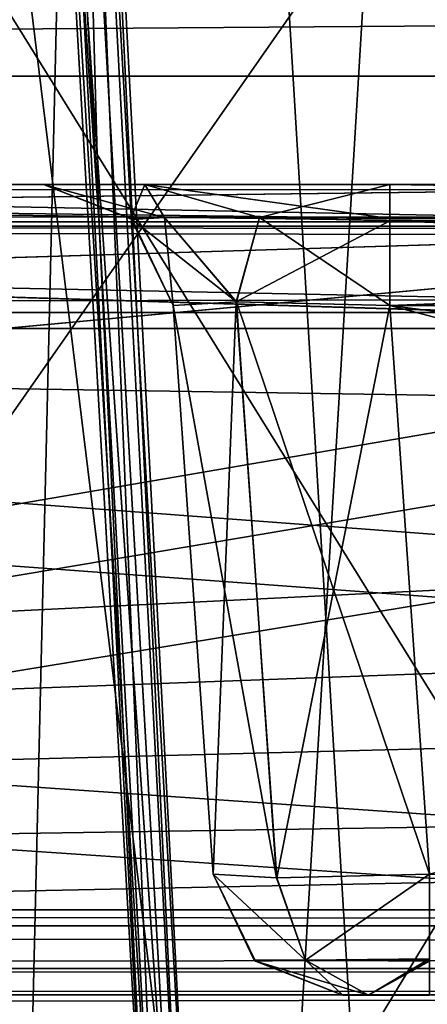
# Model space of a CAD drawing. Header units: inches. Extents: x -10 to 10, y -2.3 to 4.3.
# Tile 439 of 656: x -3.3585 to -3.2645, y -0.7941 to -0.5669. Entities that reach past the tile are written whole.
import ezdxf

# ---------------------------------------------------------------- set-up
doc = ezdxf.new("R2010")
doc.units = ezdxf.units.IN
doc.header["$LTSCALE"] = 65.185185
doc.header["$MEASUREMENT"] = 0
for name, color, linetype in [('10955', 7, 'CONTINUOUS'), ('10964', 7, 'CONTINUOUS'), ('1151', 7, 'CONTINUOUS'), ('1153', 7, 'CONTINUOUS'), ('1154', 7, 'CONTINUOUS'), ('1242', 7, 'CONTINUOUS'), ('13054', 7, 'CONTINUOUS'), ('13057', 7, 'CONTINUOUS'), ('13061', 7, 'CONTINUOUS'), ('13066', 7, 'CONTINUOUS'), ('13070', 7, 'CONTINUOUS'), ('13071', 7, 'CONTINUOUS'), ('13072', 7, 'CONTINUOUS'), ('13079', 7, 'CONTINUOUS'), ('13080', 7, 'CONTINUOUS'), ('13244', 7, 'CONTINUOUS'), ('13245', 7, 'CONTINUOUS'), ('13246', 7, 'CONTINUOUS'), ('13247', 7, 'CONTINUOUS'), ('13248', 7, 'CONTINUOUS'), ('13253', 7, 'CONTINUOUS'), ('13254', 7, 'CONTINUOUS'), ('13255', 7, 'CONTINUOUS'), ('13256', 7, 'CONTINUOUS'), ('13259', 7, 'CONTINUOUS'), ('13260', 7, 'CONTINUOUS'), ('13261', 7, 'CONTINUOUS'), ('13262', 7, 'CONTINUOUS'), ('13263', 7, 'CONTINUOUS'), ('13264', 7, 'CONTINUOUS'), ('13270', 7, 'CONTINUOUS'), ('13271', 7, 'CONTINUOUS'), ('13272', 7, 'CONTINUOUS'), ('13273', 7, 'CONTINUOUS'), ('13274', 7, 'CONTINUOUS'), ('13275', 7, 'CONTINUOUS'), ('13277', 7, 'CONTINUOUS'), ('13278', 7, 'CONTINUOUS'), ('13279', 7, 'CONTINUOUS'), ('13280', 7, 'CONTINUOUS'), ('13285', 7, 'CONTINUOUS'), ('13286', 7, 'CONTINUOUS'), ('13287', 7, 'CONTINUOUS'), ('13288', 7, 'CONTINUOUS'), ('13289', 7, 'CONTINUOUS'), ('1978', 7, 'CONTINUOUS'), ('1983', 7, 'CONTINUOUS'), ('2346', 7, 'CONTINUOUS'), ('2347', 7, 'CONTINUOUS'), ('4394', 7, 'CONTINUOUS'), ('6214', 7, 'CONTINUOUS'), ('6220', 7, 'CONTINUOUS'), ('6264', 7, 'CONTINUOUS'), ('6349', 7, 'CONTINUOUS'), ('6537', 7, 'CONTINUOUS'), ('6886', 7, 'CONTINUOUS'), ('6887', 7, 'CONTINUOUS'), ('6888', 7, 'CONTINUOUS'), ('8702', 7, 'CONTINUOUS'), ('8767', 7, 'CONTINUOUS'), ('8769', 7, 'CONTINUOUS'), ('8960', 7, 'CONTINUOUS'), ('9004', 7, 'CONTINUOUS'), ('9011', 7, 'CONTINUOUS'), ('9012', 7, 'CONTINUOUS')]:
    doc.layers.add(name, color=color, linetype=linetype)

msp = doc.modelspace()

# ---------------------------------------------------------------- linework, layer by layer
at = {"layer": '10955', "linetype": 'CONTINUOUS'}
for points in [[(-3.36579, 0.58311, 13.9861), (-3.20355, 0.69145, 13.9861), (-3.36579, -1.99311, 13.9861), (-3.36579, 0.58311, 13.9861)], [(-3.36579, -1.99311, 13.9861), (-3.20355, 0.69145, 13.9861), (-3.20355, -2.10145, 13.9861), (-3.36579, -1.99311, 13.9861)]]:
    msp.add_3dface(points, dxfattribs=at)
at = {"layer": '10964', "linetype": 'CONTINUOUS'}
for points in [[(-3.36579, 0.58311, 14.1431), (-3.20355, -2.10145, 14.1431), (-3.20355, 0.69145, 14.1431), (-3.36579, 0.58311, 14.1431)], [(-3.36579, -1.99311, 14.1431), (-3.20355, -2.10145, 14.1431), (-3.36579, 0.58311, 14.1431), (-3.36579, -1.99311, 14.1431)]]:
    msp.add_3dface(points, dxfattribs=at)
at = {"layer": '1151', "linetype": 'CONTINUOUS'}
for points in [[(-8.57837, -1.57343, 4.62775), (8.57837, -1.57343, 4.62775), (-8.52935, -0.63817, 4.57874), (-8.57837, -1.57343, 4.62775)], [(-8.52935, -0.63817, 4.57874), (8.57837, -1.57343, 4.62775), (-7.12257, -0.63817, 4.57874), (-8.52935, -0.63817, 4.57874)], [(-7.12257, -0.63817, 4.57874), (8.57837, -1.57343, 4.62775), (-6.87743, -0.63817, 4.57874), (-7.12257, -0.63817, 4.57874)], [(-6.87743, -0.63817, 4.57874), (8.57837, -1.57343, 4.62775), (-6.10307, -0.63817, 4.57874), (-6.87743, -0.63817, 4.57874)], [(-6.10307, -0.63817, 4.57874), (8.57837, -1.57343, 4.62775), (-5.89693, -0.63817, 4.57874), (-6.10307, -0.63817, 4.57874)], [(-5.89693, -0.63817, 4.57874), (8.57837, -1.57343, 4.62775), (-5.12257, -0.63817, 4.57874), (-5.89693, -0.63817, 4.57874)], [(-5.12257, -0.63817, 4.57874), (8.57837, -1.57343, 4.62775), (-4.87743, -0.63817, 4.57874), (-5.12257, -0.63817, 4.57874)], [(-4.87743, -0.63817, 4.57874), (8.57837, -1.57343, 4.62775), (-4.10307, -0.63817, 4.57874), (-4.87743, -0.63817, 4.57874)], [(8.57837, -1.57343, 4.62775), (-3.89693, -0.63817, 4.57874), (-4.10307, -0.63817, 4.57874), (8.57837, -1.57343, 4.62775)], [(-3.89693, -0.63817, 4.57874), (8.57837, -1.57343, 4.62775), (-3.12257, -0.63817, 4.57874), (-3.89693, -0.63817, 4.57874)]]:
    msp.add_3dface(points, dxfattribs=at)
at = {"layer": '1153', "linetype": 'CONTINUOUS'}
for points in [[(-3.89693, -0.605, 4.54379), (-3.89694, -0.61461, 4.56788), (-3.12257, -0.605, 4.54379), (-3.89693, -0.605, 4.54379)], [(-3.12257, -0.605, 4.54379), (-3.89694, -0.61461, 4.56788), (-3.12256, -0.61461, 4.56788), (-3.12257, -0.605, 4.54379)], [(-3.89694, -0.61461, 4.56788), (-3.89693, -0.63817, 4.57874), (-3.12256, -0.61461, 4.56788), (-3.89694, -0.61461, 4.56788)], [(-3.89693, -0.63817, 4.57874), (-3.12257, -0.63817, 4.57874), (-3.12256, -0.61461, 4.56788), (-3.89693, -0.63817, 4.57874)]]:
    msp.add_3dface(points, dxfattribs=at)
at = {"layer": '1154', "linetype": 'CONTINUOUS'}
for points in [[(-3.89693, -0.605, 4.54379), (-3.12257, -0.605, 4.54379), (-3.89693, -0.605, 4.51021), (-3.89693, -0.605, 4.54379)], [(-3.89693, -0.605, 4.51021), (-3.12257, -0.605, 4.54379), (-3.12257, -0.605, 4.51021), (-3.89693, -0.605, 4.51021)]]:
    msp.add_3dface(points, dxfattribs=at)
at = {"layer": '1242', "linetype": 'CONTINUOUS'}
for points in [[(-1.89693, -0.63817, -4.57874), (-8.57837, -1.57343, -4.62775), (-1.93761, -0.62096, -4.57784), (-1.89693, -0.63817, -4.57874)], [(-1.93761, -0.62096, -4.57784), (-8.57837, -1.57343, -4.62775), (-2.10307, -0.63817, -4.57874), (-1.93761, -0.62096, -4.57784)], [(-2.87743, -0.63817, -4.57874), (-8.57837, -1.57343, -4.62775), (-2.91811, -0.62096, -4.57784), (-2.87743, -0.63817, -4.57874)], [(-2.91811, -0.62096, -4.57784), (-8.57837, -1.57343, -4.62775), (-3.12257, -0.63817, -4.57874), (-2.91811, -0.62096, -4.57784)], [(8.57837, -1.57343, -4.62775), (-8.57837, -1.57343, -4.62775), (8.52935, -0.63817, -4.57874), (8.57837, -1.57343, -4.62775)], [(5.89693, -0.63817, -4.57874), (-8.57837, -1.57343, -4.62775), (5.12257, -0.63817, -4.57874), (5.89693, -0.63817, -4.57874)], [(-8.57837, -1.57343, -4.62775), (5.89693, -0.63817, -4.57874), (6.10307, -0.63817, -4.57874), (-8.57837, -1.57343, -4.62775)], [(5.12257, -0.63817, -4.57874), (-8.57837, -1.57343, -4.62775), (4.87743, -0.63817, -4.57874), (5.12257, -0.63817, -4.57874)], [(4.87743, -0.63817, -4.57874), (-8.57837, -1.57343, -4.62775), (4.10307, -0.63817, -4.57874), (4.87743, -0.63817, -4.57874)], [(4.10307, -0.63817, -4.57874), (-8.57837, -1.57343, -4.62775), (3.89693, -0.63817, -4.57874), (4.10307, -0.63817, -4.57874)], [(3.89693, -0.63817, -4.57874), (-8.57837, -1.57343, -4.62775), (3.12257, -0.63817, -4.57874), (3.89693, -0.63817, -4.57874)], [(3.12257, -0.63817, -4.57874), (-8.57837, -1.57343, -4.62775), (2.87743, -0.63817, -4.57874), (3.12257, -0.63817, -4.57874)], [(2.87743, -0.63817, -4.57874), (-8.57837, -1.57343, -4.62775), (2.10307, -0.63817, -4.57874), (2.87743, -0.63817, -4.57874)], [(2.10307, -0.63817, -4.57874), (-8.57837, -1.57343, -4.62775), (1.89693, -0.63817, -4.57874), (2.10307, -0.63817, -4.57874)], [(1.89693, -0.63817, -4.57874), (-8.57837, -1.57343, -4.62775), (-1.89693, -0.63817, -4.57874), (1.89693, -0.63817, -4.57874)], [(-2.10307, -0.63817, -4.57874), (-8.57837, -1.57343, -4.62775), (-2.87743, -0.63817, -4.57874), (-2.10307, -0.63817, -4.57874)], [(-3.12257, -0.63817, -4.57874), (-8.57837, -1.57343, -4.62775), (-3.89693, -0.63817, -4.57874), (-3.12257, -0.63817, -4.57874)], [(8.52935, -0.63817, -4.57874), (-8.57837, -1.57343, -4.62775), (7.12257, -0.63817, -4.57874), (8.52935, -0.63817, -4.57874)], [(7.12257, -0.63817, -4.57874), (-8.57837, -1.57343, -4.62775), (6.87743, -0.63817, -4.57874), (7.12257, -0.63817, -4.57874)], [(6.87743, -0.63817, -4.57874), (-8.57837, -1.57343, -4.62775), (6.10307, -0.63817, -4.57874), (6.87743, -0.63817, -4.57874)]]:
    msp.add_3dface(points, dxfattribs=at)
at = {"layer": '13054', "linetype": 'CONTINUOUS'}
for points in [[(-4.515, -0.605, 5.19865), (4.515, -0.605, 5.25), (4.515, -0.605, 5.19865), (-4.515, -0.605, 5.19865)], [(4.515, -0.605, 5.25), (-4.515, -0.605, 5.19865), (-4.515, -0.605, 5.25), (4.515, -0.605, 5.25)], [(-4.515, -0.605, 9.85135), (4.515, -0.605, 9.85135), (-4.515, -0.605, 9.8), (-4.515, -0.605, 9.85135)], [(-4.515, -0.605, 9.8), (4.515, -0.605, 9.85135), (4.515, -0.605, 9.8), (-4.515, -0.605, 9.8)]]:
    msp.add_3dface(points, dxfattribs=at)
at = {"layer": '13057', "linetype": 'CONTINUOUS'}
for points in [[(4.515, -0.605, 9.85135), (-4.515, -0.605, 9.85135), (-4.515, -0.6136, 9.83032), (4.515, -0.605, 9.85135)], [(4.515, -0.605, 9.85135), (-4.515, -0.6136, 9.83032), (4.515, -0.6136, 9.83032), (4.515, -0.605, 9.85135)], [(-4.515, -0.6136, 9.83032), (-4.515, -0.63448, 9.82135), (4.515, -0.6136, 9.83032), (-4.515, -0.6136, 9.83032)], [(4.515, -0.6136, 9.83032), (-4.515, -0.63448, 9.82135), (4.515, -0.63448, 9.82135), (4.515, -0.6136, 9.83032)]]:
    msp.add_3dface(points, dxfattribs=at)
at = {"layer": '13061', "linetype": 'CONTINUOUS'}
for points in [[(-4.515, -0.605, 5.19865), (4.515, -0.605, 5.19865), (4.515, -0.6136, 5.21968), (-4.515, -0.605, 5.19865)], [(-4.515, -0.605, 5.19865), (4.515, -0.6136, 5.21968), (-4.515, -0.6136, 5.21968), (-4.515, -0.605, 5.19865)], [(4.515, -0.6136, 5.21968), (4.515, -0.63448, 5.22865), (-4.515, -0.6136, 5.21968), (4.515, -0.6136, 5.21968)], [(-4.515, -0.6136, 5.21968), (4.515, -0.63448, 5.22865), (-4.515, -0.63448, 5.22865), (-4.515, -0.6136, 5.21968)]]:
    msp.add_3dface(points, dxfattribs=at)
at = {"layer": '13066', "linetype": 'CONTINUOUS'}
for points in [[(4.515, -0.63448, 9.82135), (-4.515, -0.63448, 9.82135), (4.515, -0.77235, 9.81895), (4.515, -0.63448, 9.82135)], [(-4.515, -0.63448, 9.82135), (-4.515, -0.77235, 9.81895), (4.515, -0.77235, 9.81895), (-4.515, -0.63448, 9.82135)]]:
    msp.add_3dface(points, dxfattribs=at)
at = {"layer": '13070', "linetype": 'CONTINUOUS'}
for points in [[(-4.515, -0.63448, 5.22865), (4.515, -0.63448, 5.22865), (-4.515, -0.77235, 5.23105), (-4.515, -0.63448, 5.22865)], [(-4.515, -0.77235, 5.23105), (4.515, -0.63448, 5.22865), (4.515, -0.77235, 5.23105), (-4.515, -0.77235, 5.23105)]]:
    msp.add_3dface(points, dxfattribs=at)
at = {"layer": '13071', "linetype": 'CONTINUOUS'}
for points in [[(-4.515, -0.77235, 5.23105), (4.515, -0.77235, 5.23105), (4.515, -0.78589, 5.23666), (-4.515, -0.77235, 5.23105)], [(-4.515, -0.77235, 5.23105), (4.515, -0.78589, 5.23666), (-4.515, -0.78589, 5.23666), (-4.515, -0.77235, 5.23105)], [(4.515, -0.79197, 5.25), (-4.515, -0.79197, 5.25), (-4.515, -0.78589, 5.23666), (4.515, -0.79197, 5.25)], [(4.515, -0.78589, 5.23666), (4.515, -0.79197, 5.25), (-4.515, -0.78589, 5.23666), (4.515, -0.78589, 5.23666)]]:
    msp.add_3dface(points, dxfattribs=at)
at = {"layer": '13072', "linetype": 'CONTINUOUS'}
for points in [[(4.515, -0.79197, 5.25), (4.515, -0.605, 5.25), (-4.515, -0.605, 5.25), (4.515, -0.79197, 5.25)], [(4.515, -0.79197, 5.25), (-4.515, -0.605, 5.25), (-4.515, -0.79197, 5.25), (4.515, -0.79197, 5.25)]]:
    msp.add_3dface(points, dxfattribs=at)
at = {"layer": '13079', "linetype": 'CONTINUOUS'}
for points in [[(4.515, -0.77235, 9.81895), (-4.515, -0.77235, 9.81895), (-4.515, -0.78589, 9.81334), (4.515, -0.77235, 9.81895)], [(4.515, -0.77235, 9.81895), (-4.515, -0.78589, 9.81334), (4.515, -0.78589, 9.81334), (4.515, -0.77235, 9.81895)], [(-4.515, -0.78589, 9.81334), (-4.515, -0.79197, 9.8), (4.515, -0.78589, 9.81334), (-4.515, -0.78589, 9.81334)], [(-4.515, -0.79197, 9.8), (4.515, -0.79197, 9.8), (4.515, -0.78589, 9.81334), (-4.515, -0.79197, 9.8)]]:
    msp.add_3dface(points, dxfattribs=at)
at = {"layer": '13080', "linetype": 'CONTINUOUS'}
for points in [[(-4.515, -0.605, 9.8), (4.515, -0.605, 9.8), (-4.515, -0.79197, 9.8), (-4.515, -0.605, 9.8)], [(-4.515, -0.79197, 9.8), (4.515, -0.605, 9.8), (4.515, -0.79197, 9.8), (-4.515, -0.79197, 9.8)]]:
    msp.add_3dface(points, dxfattribs=at)
at = {"layer": '13244', "linetype": 'CONTINUOUS'}
for points in [[(-3.35298, -0.605, 5.09814), (-3.32964, -0.605, 5.15461), (-3.35298, -0.605, 4.96687), (-3.35298, -0.605, 5.09814)], [(-3.35298, -0.605, 4.96687), (-3.32964, -0.605, 5.15461), (-3.3296, -0.605, 4.91036), (-3.35298, -0.605, 4.96687)], [(-3.32964, -0.605, 5.15461), (-3.27313, -0.605, 5.17798), (-3.3296, -0.605, 4.91036), (-3.32964, -0.605, 5.15461)], [(-3.27313, -0.605, 5.17798), (-3.27313, -0.605, 4.88702), (-3.3296, -0.605, 4.91036), (-3.27313, -0.605, 5.17798)], [(-2.76046, -0.605, 4.88702), (-3.27313, -0.605, 4.88702), (-2.76046, -0.605, 5.17798), (-2.76046, -0.605, 4.88702)], [(-2.76046, -0.605, 5.17798), (-3.27313, -0.605, 4.88702), (-3.27313, -0.605, 5.17798), (-2.76046, -0.605, 5.17798)]]:
    msp.add_3dface(points, dxfattribs=at)
at = {"layer": '13245', "linetype": 'CONTINUOUS'}
for points in [[(-3.35298, -0.605, 4.96687), (-3.3296, -0.605, 4.91036), (-3.33281, -0.61279, 4.96683), (-3.35298, -0.605, 4.96687)], [(-3.33281, -0.61279, 4.96683), (-3.3296, -0.605, 4.91036), (-3.32507, -0.61255, 4.93685), (-3.33281, -0.61279, 4.96683)], [(-3.3296, -0.605, 4.91036), (-3.27313, -0.605, 4.88702), (-3.30315, -0.61255, 4.91494), (-3.3296, -0.605, 4.91036)], [(-3.32507, -0.61255, 4.93685), (-3.3296, -0.605, 4.91036), (-3.30315, -0.61255, 4.91494), (-3.32507, -0.61255, 4.93685)], [(-3.30315, -0.61255, 4.91494), (-3.27313, -0.605, 4.88702), (-3.27317, -0.61334, 4.90778), (-3.30315, -0.61255, 4.91494)], [(-3.33281, -0.61279, 4.96683), (-3.32507, -0.61255, 4.93685), (-3.32305, -0.63291, 4.96683), (-3.33281, -0.61279, 4.96683)], [(-3.32507, -0.61255, 4.93685), (-3.30315, -0.61255, 4.91494), (-3.30854, -0.63205, 4.93151), (-3.32507, -0.61255, 4.93685)], [(-3.32305, -0.63291, 4.96683), (-3.32507, -0.61255, 4.93685), (-3.30854, -0.63205, 4.93151), (-3.32305, -0.63291, 4.96683)], [(-3.30315, -0.61255, 4.91494), (-3.27317, -0.61334, 4.90778), (-3.30854, -0.63205, 4.93151), (-3.30315, -0.61255, 4.91494)], [(-3.27317, -0.63291, 4.91695), (-3.30854, -0.63205, 4.93151), (-3.27317, -0.61334, 4.90778), (-3.27317, -0.63291, 4.91695)]]:
    msp.add_3dface(points, dxfattribs=at)
at = {"layer": '13246', "linetype": 'CONTINUOUS'}
for points in [[(-3.35298, -0.605, 5.09814), (-3.35298, -0.605, 4.96687), (-3.33281, -0.61279, 4.96683), (-3.35298, -0.605, 5.09814)], [(-3.35298, -0.605, 5.09814), (-3.33281, -0.61279, 4.96683), (-3.3325, -0.61308, 5.09817), (-3.35298, -0.605, 5.09814)], [(-3.33281, -0.61279, 4.96683), (-3.32305, -0.63291, 4.96683), (-3.3325, -0.61308, 5.09817), (-3.33281, -0.61279, 4.96683)], [(-3.3325, -0.61308, 5.09817), (-3.32305, -0.63291, 4.96683), (-3.32305, -0.63291, 5.09817), (-3.3325, -0.61308, 5.09817)]]:
    msp.add_3dface(points, dxfattribs=at)
at = {"layer": '13247', "linetype": 'CONTINUOUS'}
for points in [[(-3.32964, -0.605, 5.15461), (-3.35298, -0.605, 5.09814), (-3.32507, -0.61255, 5.12814), (-3.32964, -0.605, 5.15461)], [(-3.35298, -0.605, 5.09814), (-3.3325, -0.61308, 5.09817), (-3.32507, -0.61255, 5.12814), (-3.35298, -0.605, 5.09814)], [(-3.27313, -0.605, 5.17798), (-3.32964, -0.605, 5.15461), (-3.27317, -0.61279, 5.15781), (-3.27313, -0.605, 5.17798)], [(-3.27317, -0.61279, 5.15781), (-3.32964, -0.605, 5.15461), (-3.30317, -0.61255, 5.15005), (-3.27317, -0.61279, 5.15781)], [(-3.30317, -0.61255, 5.15005), (-3.32964, -0.605, 5.15461), (-3.32507, -0.61255, 5.12814), (-3.30317, -0.61255, 5.15005)], [(-3.32507, -0.61255, 5.12814), (-3.3325, -0.61308, 5.09817), (-3.30848, -0.63205, 5.13355), (-3.32507, -0.61255, 5.12814)], [(-3.3325, -0.61308, 5.09817), (-3.32305, -0.63291, 5.09817), (-3.30848, -0.63205, 5.13355), (-3.3325, -0.61308, 5.09817)], [(-3.30317, -0.61255, 5.15005), (-3.32507, -0.61255, 5.12814), (-3.30848, -0.63205, 5.13355), (-3.30317, -0.61255, 5.15005)], [(-3.27317, -0.63291, 5.14805), (-3.30317, -0.61255, 5.15005), (-3.30848, -0.63205, 5.13355), (-3.27317, -0.63291, 5.14805)], [(-3.27317, -0.61279, 5.15781), (-3.30317, -0.61255, 5.15005), (-3.27317, -0.63291, 5.14805), (-3.27317, -0.61279, 5.15781)]]:
    msp.add_3dface(points, dxfattribs=at)
at = {"layer": '13248', "linetype": 'CONTINUOUS'}
for points in [[(-2.76046, -0.605, 5.17798), (-3.27313, -0.605, 5.17798), (-3.27317, -0.61279, 5.15781), (-2.76046, -0.605, 5.17798)], [(-2.76046, -0.605, 5.17798), (-3.27317, -0.61279, 5.15781), (-2.76046, -0.61307, 5.1575), (-2.76046, -0.605, 5.17798)], [(-3.27317, -0.61279, 5.15781), (-3.27317, -0.63291, 5.14805), (-2.76046, -0.61307, 5.1575), (-3.27317, -0.61279, 5.15781)], [(-2.76046, -0.61307, 5.1575), (-3.27317, -0.63291, 5.14805), (-2.76046, -0.63291, 5.14805), (-2.76046, -0.61307, 5.1575)]]:
    msp.add_3dface(points, dxfattribs=at)
at = {"layer": '13253', "linetype": 'CONTINUOUS'}
for points in [[(-3.27808, -0.792, 5.1031), (-3.28395, -0.792, 5.089), (-3.27809, -0.792, 4.96191), (-3.27808, -0.792, 5.1031)], [(-3.27809, -0.792, 4.96191), (-3.28395, -0.792, 5.089), (-3.28395, -0.792, 4.976), (-3.27809, -0.792, 4.96191)], [(-3.264, -0.792, 4.95605), (-3.27808, -0.792, 5.1031), (-3.27809, -0.792, 4.96191), (-3.264, -0.792, 4.95605)], [(-3.264, -0.792, 5.10895), (-3.27808, -0.792, 5.1031), (-3.264, -0.792, 4.95605), (-3.264, -0.792, 5.10895)]]:
    msp.add_3dface(points, dxfattribs=at)
at = {"layer": '13254', "linetype": 'CONTINUOUS'}
for points in [[(-3.30411, -0.78421, 5.089), (-3.29258, -0.78394, 5.11758), (-3.31388, -0.76409, 5.089), (-3.30411, -0.78421, 5.089)], [(-3.31388, -0.76409, 5.089), (-3.29258, -0.78394, 5.11758), (-3.29924, -0.76495, 5.1242), (-3.31388, -0.76409, 5.089)], [(-3.29924, -0.76495, 5.1242), (-3.29258, -0.78394, 5.11758), (-3.264, -0.76409, 5.13888), (-3.29924, -0.76495, 5.1242)], [(-3.264, -0.76409, 5.13888), (-3.29258, -0.78394, 5.11758), (-3.264, -0.78366, 5.1297), (-3.264, -0.76409, 5.13888)], [(-3.29258, -0.78394, 5.11758), (-3.27808, -0.792, 5.1031), (-3.264, -0.78366, 5.1297), (-3.29258, -0.78394, 5.11758)], [(-3.27808, -0.792, 5.1031), (-3.264, -0.792, 5.10895), (-3.264, -0.78366, 5.1297), (-3.27808, -0.792, 5.1031)], [(-3.30411, -0.78421, 5.089), (-3.27808, -0.792, 5.1031), (-3.29258, -0.78394, 5.11758), (-3.30411, -0.78421, 5.089)], [(-3.28395, -0.792, 5.089), (-3.27808, -0.792, 5.1031), (-3.30411, -0.78421, 5.089), (-3.28395, -0.792, 5.089)]]:
    msp.add_3dface(points, dxfattribs=at)
at = {"layer": '13255', "linetype": 'CONTINUOUS'}
for points in [[(-3.30411, -0.78421, 5.089), (-3.31388, -0.76409, 5.089), (-3.30442, -0.78393, 4.976), (-3.30411, -0.78421, 5.089)], [(-3.30442, -0.78393, 4.976), (-3.31388, -0.76409, 5.089), (-3.31388, -0.76409, 4.976), (-3.30442, -0.78393, 4.976)], [(-3.28395, -0.792, 4.976), (-3.30411, -0.78421, 5.089), (-3.30442, -0.78393, 4.976), (-3.28395, -0.792, 4.976)], [(-3.28395, -0.792, 4.976), (-3.28395, -0.792, 5.089), (-3.30411, -0.78421, 5.089), (-3.28395, -0.792, 4.976)]]:
    msp.add_3dface(points, dxfattribs=at)
at = {"layer": '13256', "linetype": 'CONTINUOUS'}
for points in [[(-3.30442, -0.78393, 4.976), (-3.31388, -0.76409, 4.976), (-3.29258, -0.78394, 4.94742), (-3.30442, -0.78393, 4.976)], [(-3.29258, -0.78394, 4.94742), (-3.31388, -0.76409, 4.976), (-3.29921, -0.76495, 4.94077), (-3.29258, -0.78394, 4.94742)], [(-3.264, -0.76409, 4.92612), (-3.29258, -0.78394, 4.94742), (-3.29921, -0.76495, 4.94077), (-3.264, -0.76409, 4.92612)], [(-3.264, -0.78421, 4.93589), (-3.29258, -0.78394, 4.94742), (-3.264, -0.76409, 4.92612), (-3.264, -0.78421, 4.93589)], [(-3.28395, -0.792, 4.976), (-3.30442, -0.78393, 4.976), (-3.29258, -0.78394, 4.94742), (-3.28395, -0.792, 4.976)], [(-3.27809, -0.792, 4.96191), (-3.28395, -0.792, 4.976), (-3.29258, -0.78394, 4.94742), (-3.27809, -0.792, 4.96191)], [(-3.264, -0.78421, 4.93589), (-3.27809, -0.792, 4.96191), (-3.29258, -0.78394, 4.94742), (-3.264, -0.78421, 4.93589)], [(-3.264, -0.792, 4.95605), (-3.27809, -0.792, 4.96191), (-3.264, -0.78421, 4.93589), (-3.264, -0.792, 4.95605)]]:
    msp.add_3dface(points, dxfattribs=at)
at = {"layer": '13259', "linetype": 'CONTINUOUS'}
msp.add_3dface([(-3.27317, -0.63291, 4.91695), (-2.76047, -0.63291, 4.91695), (-3.264, -0.76409, 4.92612), (-3.27317, -0.63291, 4.91695)], dxfattribs=at)
at = {"layer": '13260', "linetype": 'CONTINUOUS'}
for points in [[(-3.27313, -0.605, 4.88702), (-2.76046, -0.61279, 4.90719), (-3.27317, -0.61334, 4.90778), (-3.27313, -0.605, 4.88702)], [(-2.76046, -0.605, 4.88702), (-2.76046, -0.61279, 4.90719), (-3.27313, -0.605, 4.88702), (-2.76046, -0.605, 4.88702)], [(-2.76046, -0.61279, 4.90719), (-2.76047, -0.63291, 4.91695), (-3.27317, -0.61334, 4.90778), (-2.76046, -0.61279, 4.90719)], [(-2.76047, -0.63291, 4.91695), (-3.27317, -0.63291, 4.91695), (-3.27317, -0.61334, 4.90778), (-2.76047, -0.63291, 4.91695)]]:
    msp.add_3dface(points, dxfattribs=at)
at = {"layer": '13261', "linetype": 'CONTINUOUS'}
for points in [[(-3.32305, -0.63291, 4.96683), (-3.30854, -0.63205, 4.93151), (-3.31388, -0.76409, 4.976), (-3.32305, -0.63291, 4.96683)], [(-3.31388, -0.76409, 4.976), (-3.30854, -0.63205, 4.93151), (-3.29921, -0.76495, 4.94077), (-3.31388, -0.76409, 4.976)], [(-3.30854, -0.63205, 4.93151), (-3.27317, -0.63291, 4.91695), (-3.29921, -0.76495, 4.94077), (-3.30854, -0.63205, 4.93151)], [(-3.27317, -0.63291, 4.91695), (-3.264, -0.76409, 4.92612), (-3.29921, -0.76495, 4.94077), (-3.27317, -0.63291, 4.91695)]]:
    msp.add_3dface(points, dxfattribs=at)
at = {"layer": '13262', "linetype": 'CONTINUOUS'}
for points in [[(-3.32305, -0.63291, 5.09817), (-3.32305, -0.63291, 4.96683), (-3.31388, -0.76409, 4.976), (-3.32305, -0.63291, 5.09817)], [(-3.31388, -0.76409, 5.089), (-3.32305, -0.63291, 5.09817), (-3.31388, -0.76409, 4.976), (-3.31388, -0.76409, 5.089)]]:
    msp.add_3dface(points, dxfattribs=at)
at = {"layer": '13263', "linetype": 'CONTINUOUS'}
for points in [[(-3.30848, -0.63205, 5.13355), (-3.32305, -0.63291, 5.09817), (-3.29924, -0.76495, 5.1242), (-3.30848, -0.63205, 5.13355)], [(-3.32305, -0.63291, 5.09817), (-3.31388, -0.76409, 5.089), (-3.29924, -0.76495, 5.1242), (-3.32305, -0.63291, 5.09817)], [(-3.27317, -0.63291, 5.14805), (-3.30848, -0.63205, 5.13355), (-3.264, -0.76409, 5.13888), (-3.27317, -0.63291, 5.14805)], [(-3.30848, -0.63205, 5.13355), (-3.29924, -0.76495, 5.1242), (-3.264, -0.76409, 5.13888), (-3.30848, -0.63205, 5.13355)]]:
    msp.add_3dface(points, dxfattribs=at)
at = {"layer": '13264', "linetype": 'CONTINUOUS'}
for points in [[(-2.76046, -0.63291, 5.14805), (-3.27317, -0.63291, 5.14805), (-2.76794, -0.69848, 5.14346), (-2.76046, -0.63291, 5.14805)], [(-3.27317, -0.63291, 5.14805), (-3.264, -0.76409, 5.13888), (-2.77509, -0.76409, 5.13888), (-3.27317, -0.63291, 5.14805)], [(-2.76794, -0.69848, 5.14346), (-3.27317, -0.63291, 5.14805), (-2.77509, -0.76409, 5.13888), (-2.76794, -0.69848, 5.14346)]]:
    msp.add_3dface(points, dxfattribs=at)
at = {"layer": '13270', "linetype": 'CONTINUOUS'}
for points in [[(-3.35298, -0.605, 10.08314), (-3.32964, -0.605, 10.13961), (-3.35298, -0.605, 9.95187), (-3.35298, -0.605, 10.08314)], [(-3.35298, -0.605, 9.95187), (-3.32964, -0.605, 10.13961), (-3.3296, -0.605, 9.89536), (-3.35298, -0.605, 9.95187)], [(-3.32964, -0.605, 10.13961), (-3.27313, -0.605, 10.16298), (-3.3296, -0.605, 9.89536), (-3.32964, -0.605, 10.13961)], [(-3.27313, -0.605, 10.16298), (-3.27313, -0.605, 9.87202), (-3.3296, -0.605, 9.89536), (-3.27313, -0.605, 10.16298)], [(-3.27313, -0.605, 9.87202), (-2.76046, -0.605, 10.16298), (-2.76046, -0.605, 9.87202), (-3.27313, -0.605, 9.87202)], [(-2.76046, -0.605, 10.16298), (-3.27313, -0.605, 9.87202), (-3.27313, -0.605, 10.16298), (-2.76046, -0.605, 10.16298)]]:
    msp.add_3dface(points, dxfattribs=at)
at = {"layer": '13271', "linetype": 'CONTINUOUS'}
for points in [[(-3.35298, -0.605, 9.95187), (-3.3296, -0.605, 9.89536), (-3.33281, -0.61279, 9.95183), (-3.35298, -0.605, 9.95187)], [(-3.33281, -0.61279, 9.95183), (-3.3296, -0.605, 9.89536), (-3.32507, -0.61255, 9.92185), (-3.33281, -0.61279, 9.95183)], [(-3.3296, -0.605, 9.89536), (-3.27313, -0.605, 9.87202), (-3.30315, -0.61255, 9.89994), (-3.3296, -0.605, 9.89536)], [(-3.32507, -0.61255, 9.92185), (-3.3296, -0.605, 9.89536), (-3.30315, -0.61255, 9.89994), (-3.32507, -0.61255, 9.92185)], [(-3.30315, -0.61255, 9.89994), (-3.27313, -0.605, 9.87202), (-3.27317, -0.61334, 9.89278), (-3.30315, -0.61255, 9.89994)], [(-3.33281, -0.61279, 9.95183), (-3.32507, -0.61255, 9.92185), (-3.32305, -0.63291, 9.95183), (-3.33281, -0.61279, 9.95183)], [(-3.32507, -0.61255, 9.92185), (-3.30315, -0.61255, 9.89994), (-3.30854, -0.63205, 9.91651), (-3.32507, -0.61255, 9.92185)], [(-3.32305, -0.63291, 9.95183), (-3.32507, -0.61255, 9.92185), (-3.30854, -0.63205, 9.91651), (-3.32305, -0.63291, 9.95183)], [(-3.30315, -0.61255, 9.89994), (-3.27317, -0.61334, 9.89278), (-3.30854, -0.63205, 9.91651), (-3.30315, -0.61255, 9.89994)], [(-3.27317, -0.63291, 9.90195), (-3.30854, -0.63205, 9.91651), (-3.27317, -0.61334, 9.89278), (-3.27317, -0.63291, 9.90195)]]:
    msp.add_3dface(points, dxfattribs=at)
at = {"layer": '13272', "linetype": 'CONTINUOUS'}
for points in [[(-3.35298, -0.605, 10.08314), (-3.35298, -0.605, 9.95187), (-3.33281, -0.61279, 9.95183), (-3.35298, -0.605, 10.08314)], [(-3.35298, -0.605, 10.08314), (-3.33281, -0.61279, 9.95183), (-3.3325, -0.61308, 10.08317), (-3.35298, -0.605, 10.08314)], [(-3.33281, -0.61279, 9.95183), (-3.32305, -0.63291, 9.95183), (-3.3325, -0.61308, 10.08317), (-3.33281, -0.61279, 9.95183)], [(-3.3325, -0.61308, 10.08317), (-3.32305, -0.63291, 9.95183), (-3.32305, -0.63291, 10.08317), (-3.3325, -0.61308, 10.08317)]]:
    msp.add_3dface(points, dxfattribs=at)
at = {"layer": '13273', "linetype": 'CONTINUOUS'}
for points in [[(-3.32964, -0.605, 10.13961), (-3.35298, -0.605, 10.08314), (-3.32507, -0.61255, 10.11314), (-3.32964, -0.605, 10.13961)], [(-3.35298, -0.605, 10.08314), (-3.3325, -0.61308, 10.08317), (-3.32507, -0.61255, 10.11314), (-3.35298, -0.605, 10.08314)], [(-3.27313, -0.605, 10.16298), (-3.32964, -0.605, 10.13961), (-3.27317, -0.61279, 10.14281), (-3.27313, -0.605, 10.16298)], [(-3.27317, -0.61279, 10.14281), (-3.32964, -0.605, 10.13961), (-3.30317, -0.61255, 10.13505), (-3.27317, -0.61279, 10.14281)], [(-3.30317, -0.61255, 10.13505), (-3.32964, -0.605, 10.13961), (-3.32507, -0.61255, 10.11314), (-3.30317, -0.61255, 10.13505)], [(-3.32507, -0.61255, 10.11314), (-3.3325, -0.61308, 10.08317), (-3.30848, -0.63205, 10.11855), (-3.32507, -0.61255, 10.11314)], [(-3.3325, -0.61308, 10.08317), (-3.32305, -0.63291, 10.08317), (-3.30848, -0.63205, 10.11855), (-3.3325, -0.61308, 10.08317)], [(-3.30317, -0.61255, 10.13505), (-3.32507, -0.61255, 10.11314), (-3.30848, -0.63205, 10.11855), (-3.30317, -0.61255, 10.13505)], [(-3.27317, -0.63291, 10.13305), (-3.30317, -0.61255, 10.13505), (-3.30848, -0.63205, 10.11855), (-3.27317, -0.63291, 10.13305)], [(-3.27317, -0.61279, 10.14281), (-3.30317, -0.61255, 10.13505), (-3.27317, -0.63291, 10.13305), (-3.27317, -0.61279, 10.14281)]]:
    msp.add_3dface(points, dxfattribs=at)
at = {"layer": '13274', "linetype": 'CONTINUOUS'}
for points in [[(-2.76046, -0.61334, 10.14222), (-2.76046, -0.605, 10.16298), (-3.27317, -0.61279, 10.14281), (-2.76046, -0.61334, 10.14222)], [(-2.76046, -0.605, 10.16298), (-3.27313, -0.605, 10.16298), (-3.27317, -0.61279, 10.14281), (-2.76046, -0.605, 10.16298)], [(-2.76046, -0.61334, 10.14222), (-3.27317, -0.61279, 10.14281), (-3.27317, -0.63291, 10.13305), (-2.76046, -0.61334, 10.14222)], [(-2.76046, -0.63291, 10.13305), (-2.76046, -0.61334, 10.14222), (-3.27317, -0.63291, 10.13305), (-2.76046, -0.63291, 10.13305)]]:
    msp.add_3dface(points, dxfattribs=at)
at = {"layer": '13275', "linetype": 'CONTINUOUS'}
for points in [[(-2.76794, -0.69848, 10.12846), (-2.76046, -0.63291, 10.13305), (-3.27317, -0.63291, 10.13305), (-2.76794, -0.69848, 10.12846)], [(-2.77509, -0.76409, 10.12388), (-2.76794, -0.69848, 10.12846), (-3.27317, -0.63291, 10.13305), (-2.77509, -0.76409, 10.12388)], [(-2.77509, -0.76409, 10.12388), (-3.27317, -0.63291, 10.13305), (-3.264, -0.76409, 10.12388), (-2.77509, -0.76409, 10.12388)]]:
    msp.add_3dface(points, dxfattribs=at)
at = {"layer": '13277', "linetype": 'CONTINUOUS'}
for points in [[(-3.27808, -0.792, 10.0881), (-3.28395, -0.792, 10.074), (-3.27809, -0.792, 9.94691), (-3.27808, -0.792, 10.0881)], [(-3.27809, -0.792, 9.94691), (-3.28395, -0.792, 10.074), (-3.28395, -0.792, 9.961), (-3.27809, -0.792, 9.94691)], [(-3.264, -0.792, 9.94105), (-3.27808, -0.792, 10.0881), (-3.27809, -0.792, 9.94691), (-3.264, -0.792, 9.94105)], [(-3.264, -0.792, 10.09395), (-3.27808, -0.792, 10.0881), (-3.264, -0.792, 9.94105), (-3.264, -0.792, 10.09395)]]:
    msp.add_3dface(points, dxfattribs=at)
at = {"layer": '13278', "linetype": 'CONTINUOUS'}
for points in [[(-3.30411, -0.78421, 10.074), (-3.29258, -0.78394, 10.10258), (-3.31388, -0.76409, 10.074), (-3.30411, -0.78421, 10.074)], [(-3.31388, -0.76409, 10.074), (-3.29258, -0.78394, 10.10258), (-3.29924, -0.76495, 10.1092), (-3.31388, -0.76409, 10.074)], [(-3.29258, -0.78394, 10.10258), (-3.264, -0.76409, 10.12388), (-3.29924, -0.76495, 10.1092), (-3.29258, -0.78394, 10.10258)], [(-3.264, -0.78393, 10.11442), (-3.264, -0.76409, 10.12388), (-3.29258, -0.78394, 10.10258), (-3.264, -0.78393, 10.11442)], [(-3.30411, -0.78421, 10.074), (-3.27808, -0.792, 10.0881), (-3.29258, -0.78394, 10.10258), (-3.30411, -0.78421, 10.074)], [(-3.28395, -0.792, 10.074), (-3.27808, -0.792, 10.0881), (-3.30411, -0.78421, 10.074), (-3.28395, -0.792, 10.074)], [(-3.27808, -0.792, 10.0881), (-3.264, -0.78393, 10.11442), (-3.29258, -0.78394, 10.10258), (-3.27808, -0.792, 10.0881)], [(-3.264, -0.792, 10.09395), (-3.264, -0.78393, 10.11442), (-3.27808, -0.792, 10.0881), (-3.264, -0.792, 10.09395)]]:
    msp.add_3dface(points, dxfattribs=at)
at = {"layer": '13279', "linetype": 'CONTINUOUS'}
for points in [[(-3.30411, -0.78421, 10.074), (-3.31388, -0.76409, 10.074), (-3.30442, -0.78393, 9.961), (-3.30411, -0.78421, 10.074)], [(-3.30442, -0.78393, 9.961), (-3.31388, -0.76409, 10.074), (-3.31388, -0.76409, 9.961), (-3.30442, -0.78393, 9.961)], [(-3.28395, -0.792, 9.961), (-3.30411, -0.78421, 10.074), (-3.30442, -0.78393, 9.961), (-3.28395, -0.792, 9.961)], [(-3.28395, -0.792, 9.961), (-3.28395, -0.792, 10.074), (-3.30411, -0.78421, 10.074), (-3.28395, -0.792, 9.961)]]:
    msp.add_3dface(points, dxfattribs=at)
at = {"layer": '13280', "linetype": 'CONTINUOUS'}
for points in [[(-3.30442, -0.78393, 9.961), (-3.31388, -0.76409, 9.961), (-3.29258, -0.78394, 9.93242), (-3.30442, -0.78393, 9.961)], [(-3.29258, -0.78394, 9.93242), (-3.31388, -0.76409, 9.961), (-3.29921, -0.76495, 9.92577), (-3.29258, -0.78394, 9.93242)], [(-3.264, -0.76409, 9.91112), (-3.29258, -0.78394, 9.93242), (-3.29921, -0.76495, 9.92577), (-3.264, -0.76409, 9.91112)], [(-3.264, -0.78421, 9.92089), (-3.29258, -0.78394, 9.93242), (-3.264, -0.76409, 9.91112), (-3.264, -0.78421, 9.92089)], [(-3.28395, -0.792, 9.961), (-3.30442, -0.78393, 9.961), (-3.29258, -0.78394, 9.93242), (-3.28395, -0.792, 9.961)], [(-3.27809, -0.792, 9.94691), (-3.28395, -0.792, 9.961), (-3.29258, -0.78394, 9.93242), (-3.27809, -0.792, 9.94691)], [(-3.264, -0.78421, 9.92089), (-3.27809, -0.792, 9.94691), (-3.29258, -0.78394, 9.93242), (-3.264, -0.78421, 9.92089)], [(-3.264, -0.792, 9.94105), (-3.27809, -0.792, 9.94691), (-3.264, -0.78421, 9.92089), (-3.264, -0.792, 9.94105)]]:
    msp.add_3dface(points, dxfattribs=at)
at = {"layer": '13285', "linetype": 'CONTINUOUS'}
for points in [[(-3.27317, -0.61334, 9.89278), (-3.27313, -0.605, 9.87202), (-2.76046, -0.61279, 9.89219), (-3.27317, -0.61334, 9.89278)], [(-3.27313, -0.605, 9.87202), (-2.76046, -0.605, 9.87202), (-2.76046, -0.61279, 9.89219), (-3.27313, -0.605, 9.87202)], [(-2.76047, -0.63291, 9.90195), (-3.27317, -0.61334, 9.89278), (-2.76046, -0.61279, 9.89219), (-2.76047, -0.63291, 9.90195)], [(-3.27317, -0.63291, 9.90195), (-3.27317, -0.61334, 9.89278), (-2.76047, -0.63291, 9.90195), (-3.27317, -0.63291, 9.90195)]]:
    msp.add_3dface(points, dxfattribs=at)
at = {"layer": '13286', "linetype": 'CONTINUOUS'}
msp.add_3dface([(-3.264, -0.76409, 9.91112), (-3.27317, -0.63291, 9.90195), (-2.76047, -0.63291, 9.90195), (-3.264, -0.76409, 9.91112)], dxfattribs=at)
at = {"layer": '13287', "linetype": 'CONTINUOUS'}
for points in [[(-3.32305, -0.63291, 9.95183), (-3.30854, -0.63205, 9.91651), (-3.31388, -0.76409, 9.961), (-3.32305, -0.63291, 9.95183)], [(-3.31388, -0.76409, 9.961), (-3.30854, -0.63205, 9.91651), (-3.29921, -0.76495, 9.92577), (-3.31388, -0.76409, 9.961)], [(-3.30854, -0.63205, 9.91651), (-3.27317, -0.63291, 9.90195), (-3.29921, -0.76495, 9.92577), (-3.30854, -0.63205, 9.91651)], [(-3.27317, -0.63291, 9.90195), (-3.264, -0.76409, 9.91112), (-3.29921, -0.76495, 9.92577), (-3.27317, -0.63291, 9.90195)]]:
    msp.add_3dface(points, dxfattribs=at)
at = {"layer": '13288', "linetype": 'CONTINUOUS'}
for points in [[(-3.32305, -0.63291, 10.08317), (-3.32305, -0.63291, 9.95183), (-3.31388, -0.76409, 9.961), (-3.32305, -0.63291, 10.08317)], [(-3.31388, -0.76409, 10.074), (-3.32305, -0.63291, 10.08317), (-3.31388, -0.76409, 9.961), (-3.31388, -0.76409, 10.074)]]:
    msp.add_3dface(points, dxfattribs=at)
at = {"layer": '13289', "linetype": 'CONTINUOUS'}
for points in [[(-3.30848, -0.63205, 10.11855), (-3.32305, -0.63291, 10.08317), (-3.29924, -0.76495, 10.1092), (-3.30848, -0.63205, 10.11855)], [(-3.32305, -0.63291, 10.08317), (-3.31388, -0.76409, 10.074), (-3.29924, -0.76495, 10.1092), (-3.32305, -0.63291, 10.08317)], [(-3.27317, -0.63291, 10.13305), (-3.30848, -0.63205, 10.11855), (-3.264, -0.76409, 10.12388), (-3.27317, -0.63291, 10.13305)], [(-3.264, -0.76409, 10.12388), (-3.30848, -0.63205, 10.11855), (-3.29924, -0.76495, 10.1092), (-3.264, -0.76409, 10.12388)]]:
    msp.add_3dface(points, dxfattribs=at)
at = {"layer": '1978', "linetype": 'CONTINUOUS'}
for points in [[(-3.89693, -0.605, 4.51021), (-3.12257, -0.605, 4.51021), (-3.12351, -0.6146, 4.48614), (-3.89693, -0.605, 4.51021)], [(-3.89693, -0.605, 4.51021), (-3.12351, -0.6146, 4.48614), (-3.89599, -0.61459, 4.48614), (-3.89693, -0.605, 4.51021)], [(-3.12351, -0.6146, 4.48614), (-3.1258, -0.63817, 4.47526), (-3.89599, -0.61459, 4.48614), (-3.12351, -0.6146, 4.48614)], [(-3.89599, -0.61459, 4.48614), (-3.1258, -0.63817, 4.47526), (-3.8937, -0.63817, 4.47526), (-3.89599, -0.61459, 4.48614)]]:
    msp.add_3dface(points, dxfattribs=at)
at = {"layer": '1983', "linetype": 'CONTINUOUS'}
for points in [[(-3.1258, -0.63817, 4.47526), (-3.17481, -1.57343, 4.42625), (-3.8937, -0.63817, 4.47526), (-3.1258, -0.63817, 4.47526)], [(-3.8937, -0.63817, 4.47526), (-3.17481, -1.57343, 4.42625), (-3.84469, -1.57343, 4.42625), (-3.8937, -0.63817, 4.47526)]]:
    msp.add_3dface(points, dxfattribs=at)
at = {"layer": '2346', "linetype": 'CONTINUOUS'}
for points in [[(-3.89693, -0.605, -4.54379), (-3.89693, -0.605, -4.51021), (-3.12257, -0.605, -4.51021), (-3.89693, -0.605, -4.54379)], [(-3.12257, -0.605, -4.54379), (-3.89693, -0.605, -4.54379), (-3.12257, -0.605, -4.51021), (-3.12257, -0.605, -4.54379)]]:
    msp.add_3dface(points, dxfattribs=at)
at = {"layer": '2347', "linetype": 'CONTINUOUS'}
for points in [[(-3.89693, -0.605, -4.54379), (-3.12256, -0.61519, -4.56847), (-3.89694, -0.61461, -4.56788), (-3.89693, -0.605, -4.54379)], [(-3.89693, -0.605, -4.54379), (-3.12257, -0.605, -4.54379), (-3.12256, -0.61519, -4.56847), (-3.89693, -0.605, -4.54379)], [(-3.12257, -0.63817, -4.57874), (-3.89693, -0.63817, -4.57874), (-3.89694, -0.61461, -4.56788), (-3.12257, -0.63817, -4.57874)], [(-3.12256, -0.61519, -4.56847), (-3.12257, -0.63817, -4.57874), (-3.89694, -0.61461, -4.56788), (-3.12256, -0.61519, -4.56847)]]:
    msp.add_3dface(points, dxfattribs=at)
at = {"layer": '4394', "linetype": 'CONTINUOUS'}
for points in [[(-4.84526, -0.77605, 4.70034), (-2.7355, -0.57994, 4.69349), (2.62939, -0.41025, 4.68756), (-4.84526, -0.77605, 4.70034)], [(2.66137, -0.49967, 4.69069), (-4.84526, -0.77605, 4.70034), (2.62939, -0.41025, 4.68756), (2.66137, -0.49967, 4.69069)], [(2.7355, -0.57994, 4.69349), (-4.84526, -0.77605, 4.70034), (2.66137, -0.49967, 4.69069), (2.7355, -0.57994, 4.69349)], [(-4.85211, -0.57994, 4.69349), (-2.7355, -0.57994, 4.69349), (-4.84526, -0.77605, 4.70034), (-4.85211, -0.57994, 4.69349)], [(4.84526, -0.77605, 4.70034), (-4.84526, -0.77605, 4.70034), (2.7355, -0.57994, 4.69349), (4.84526, -0.77605, 4.70034)]]:
    msp.add_3dface(points, dxfattribs=at)
at = {"layer": '6214', "linetype": 'CONTINUOUS'}
for points in [[(-4.84526, -0.77605, 4.70034), (4.84526, -0.77605, 4.70034), (4.84526, -0.79628, 4.70917), (-4.84526, -0.77605, 4.70034)], [(-4.84526, -0.77605, 4.70034), (4.84526, -0.79628, 4.70917), (-4.84526, -0.7966, 4.7095), (-4.84526, -0.77605, 4.70034)]]:
    msp.add_3dface(points, dxfattribs=at)
at = {"layer": '6220', "linetype": 'CONTINUOUS'}
for points in [[(-2.7355, -0.57994, 4.69349), (-4.85211, -0.50937, 4.71926), (-2.73049, -0.50824, 4.72031), (-2.7355, -0.57994, 4.69349)], [(-2.7355, -0.57994, 4.69349), (-4.85211, -0.57994, 4.69349), (-4.85211, -0.50937, 4.71926), (-2.7355, -0.57994, 4.69349)]]:
    msp.add_3dface(points, dxfattribs=at)
at = {"layer": '6264', "linetype": 'CONTINUOUS'}
for points in [[(-4.85211, -0.57994, 10.35651), (4.85211, -0.50937, 10.33074), (-4.85211, -0.50713, 10.32864), (-4.85211, -0.57994, 10.35651)], [(4.85211, -0.57994, 10.35651), (4.85211, -0.50937, 10.33074), (-4.85211, -0.57994, 10.35651), (4.85211, -0.57994, 10.35651)]]:
    msp.add_3dface(points, dxfattribs=at)
at = {"layer": '6349', "linetype": 'CONTINUOUS'}
for points in [[(4.84526, -0.79688, 10.3402), (4.84526, -0.77605, 10.34966), (-4.84526, -0.79658, 10.34052), (4.84526, -0.79688, 10.3402)], [(-4.84526, -0.79658, 10.34052), (4.84526, -0.77605, 10.34966), (-4.84526, -0.77605, 10.34966), (-4.84526, -0.79658, 10.34052)]]:
    msp.add_3dface(points, dxfattribs=at)
at = {"layer": '6537', "linetype": 'CONTINUOUS'}
for points in [[(4.85211, -0.57994, 10.35651), (-4.85211, -0.57994, 10.35651), (4.84526, -0.77605, 10.34966), (4.85211, -0.57994, 10.35651)], [(4.84526, -0.77605, 10.34966), (-4.85211, -0.57994, 10.35651), (-4.84526, -0.77605, 10.34966), (4.84526, -0.77605, 10.34966)]]:
    msp.add_3dface(points, dxfattribs=at)
at = {"layer": '6886', "linetype": 'CONTINUOUS'}
for points in [[(-2.99162, -0.86348, 1.13574), (-3.00869, -0.355, 1.112), (-3.35102, -0.355, 1.70493), (-2.99162, -0.86348, 1.13574)], [(-3.32136, -0.87347, 1.7079), (-2.99162, -0.86348, 1.13574), (-3.35102, -0.355, 1.70493), (-3.32136, -0.87347, 1.7079)]]:
    msp.add_3dface(points, dxfattribs=at)
at = {"layer": '6887', "linetype": 'CONTINUOUS'}
for points in [[(-3.32136, -0.87347, 1.7079), (-3.35102, -0.355, 1.70493), (-3.35753, -0.35522, 1.72569), (-3.32136, -0.87347, 1.7079)], [(-3.35753, -0.35522, 1.72569), (-3.35461, -0.355, 1.74724), (-3.32772, -0.87363, 1.72724), (-3.35753, -0.35522, 1.72569)], [(-3.32136, -0.87347, 1.7079), (-3.35753, -0.35522, 1.72569), (-3.32772, -0.87363, 1.72724), (-3.32136, -0.87347, 1.7079)], [(-3.35461, -0.355, 1.74724), (-3.34016, -0.61437, 1.74736), (-3.32772, -0.87363, 1.72724), (-3.35461, -0.355, 1.74724)], [(-3.32586, -0.87333, 1.74752), (-3.32772, -0.87363, 1.72724), (-3.34016, -0.61437, 1.74736), (-3.32586, -0.87333, 1.74752)]]:
    msp.add_3dface(points, dxfattribs=at)
at = {"layer": '6888', "linetype": 'CONTINUOUS'}
for points in [[(-3.45907, -0.87869, 1.97877), (-3.35734, -0.8772, 1.91458), (-3.38149, -0.355, 1.90088), (-3.45907, -0.87869, 1.97877)], [(-3.35734, -0.8772, 1.91458), (-3.31777, -0.87457, 1.80097), (-3.38149, -0.355, 1.90088), (-3.35734, -0.8772, 1.91458)], [(-3.38149, -0.355, 1.90088), (-3.31777, -0.87457, 1.80097), (-3.345, -0.355, 1.80097), (-3.38149, -0.355, 1.90088)], [(-3.34016, -0.61437, 1.74736), (-3.35461, -0.355, 1.74724), (-3.34742, -0.355, 1.77369), (-3.34016, -0.61437, 1.74736)], [(-3.32586, -0.87333, 1.74752), (-3.34016, -0.61437, 1.74736), (-3.34742, -0.355, 1.77369), (-3.32586, -0.87333, 1.74752)], [(-3.31982, -0.87394, 1.77394), (-3.32586, -0.87333, 1.74752), (-3.34742, -0.355, 1.77369), (-3.31982, -0.87394, 1.77394)], [(-3.345, -0.355, 1.80097), (-3.31982, -0.87394, 1.77394), (-3.34742, -0.355, 1.77369), (-3.345, -0.355, 1.80097)], [(-3.31777, -0.87457, 1.80097), (-3.31982, -0.87394, 1.77394), (-3.345, -0.355, 1.80097), (-3.31777, -0.87457, 1.80097)]]:
    msp.add_3dface(points, dxfattribs=at)
at = {"layer": '8702', "linetype": 'CONTINUOUS'}
for points in [[(-3.50861, -0.8705, -1.59791), (-3.17791, -0.86052, -1.02616), (-3.49131, -0.355, -1.62198), (-3.50861, -0.8705, -1.59791)], [(-3.17791, -0.86052, -1.02616), (-3.14898, -0.355, -1.02905), (-3.49131, -0.355, -1.62198), (-3.17791, -0.86052, -1.02616)]]:
    msp.add_3dface(points, dxfattribs=at)
at = {"layer": '8767', "linetype": 'CONTINUOUS'}
for points in [[(-3.8937, -0.63817, -4.47526), (-3.84469, -1.57343, -4.42625), (-3.1258, -0.63817, -4.47526), (-3.8937, -0.63817, -4.47526)], [(-3.84469, -1.57343, -4.42625), (-3.17481, -1.57343, -4.42625), (-3.1258, -0.63817, -4.47526), (-3.84469, -1.57343, -4.42625)]]:
    msp.add_3dface(points, dxfattribs=at)
at = {"layer": '8769', "linetype": 'CONTINUOUS'}
for points in [[(-3.89693, -0.605, -4.51021), (-3.89599, -0.61459, -4.48614), (-3.12257, -0.605, -4.51021), (-3.89693, -0.605, -4.51021)], [(-3.12257, -0.605, -4.51021), (-3.89599, -0.61459, -4.48614), (-3.12351, -0.61459, -4.48614), (-3.12257, -0.605, -4.51021)], [(-3.89599, -0.61459, -4.48614), (-3.8937, -0.63817, -4.47526), (-3.12351, -0.61459, -4.48614), (-3.89599, -0.61459, -4.48614)], [(-3.8937, -0.63817, -4.47526), (-3.1258, -0.63817, -4.47526), (-3.12351, -0.61459, -4.48614), (-3.8937, -0.63817, -4.47526)]]:
    msp.add_3dface(points, dxfattribs=at)
at = {"layer": '8960', "linetype": 'CONTINUOUS'}
for points in [[(-3.50862, -0.87053, 1.59986), (-3.49131, -0.355, 1.62393), (-3.14898, -0.355, 1.031), (-3.50862, -0.87053, 1.59986)], [(-3.17791, -0.86055, 1.02811), (-3.50862, -0.87053, 1.59986), (-3.14898, -0.355, 1.031), (-3.17791, -0.86055, 1.02811)]]:
    msp.add_3dface(points, dxfattribs=at)
at = {"layer": '9004', "linetype": 'CONTINUOUS'}
for points in [[(-3.35734, -0.87717, -1.91263), (-3.45907, -0.87866, -1.97682), (-3.38149, -0.355, -1.89893), (-3.35734, -0.87717, -1.91263)], [(-3.345, -0.355, -1.79903), (-3.35734, -0.87717, -1.91263), (-3.38149, -0.355, -1.89893), (-3.345, -0.355, -1.79903)], [(-3.31777, -0.87453, -1.79903), (-3.35734, -0.87717, -1.91263), (-3.345, -0.355, -1.79903), (-3.31777, -0.87453, -1.79903)], [(-3.35461, -0.355, -1.74529), (-3.34016, -0.61435, -1.74541), (-3.34742, -0.355, -1.77174), (-3.35461, -0.355, -1.74529)], [(-3.31982, -0.87391, -1.77199), (-3.31777, -0.87453, -1.79903), (-3.34742, -0.355, -1.77174), (-3.31982, -0.87391, -1.77199)], [(-3.34742, -0.355, -1.77174), (-3.31777, -0.87453, -1.79903), (-3.345, -0.355, -1.79903), (-3.34742, -0.355, -1.77174)], [(-3.32586, -0.87329, -1.74557), (-3.31982, -0.87391, -1.77199), (-3.34742, -0.355, -1.77174), (-3.32586, -0.87329, -1.74557)], [(-3.34016, -0.61435, -1.74541), (-3.32586, -0.87329, -1.74557), (-3.34742, -0.355, -1.77174), (-3.34016, -0.61435, -1.74541)]]:
    msp.add_3dface(points, dxfattribs=at)
at = {"layer": '9011', "linetype": 'CONTINUOUS'}
for points in [[(-3.35461, -0.355, -1.74529), (-3.35753, -0.35518, -1.72373), (-3.34016, -0.61435, -1.74541), (-3.35461, -0.355, -1.74529)], [(-3.35102, -0.355, -1.70298), (-3.32136, -0.87343, -1.70595), (-3.35753, -0.35518, -1.72373), (-3.35102, -0.355, -1.70298)], [(-3.32586, -0.87329, -1.74557), (-3.34016, -0.61435, -1.74541), (-3.35753, -0.35518, -1.72373), (-3.32586, -0.87329, -1.74557)], [(-3.32772, -0.8736, -1.72529), (-3.32586, -0.87329, -1.74557), (-3.35753, -0.35518, -1.72373), (-3.32772, -0.8736, -1.72529)], [(-3.32136, -0.87343, -1.70595), (-3.32772, -0.8736, -1.72529), (-3.35753, -0.35518, -1.72373), (-3.32136, -0.87343, -1.70595)]]:
    msp.add_3dface(points, dxfattribs=at)
at = {"layer": '9012', "linetype": 'CONTINUOUS'}
for points in [[(-3.32136, -0.87343, -1.70595), (-3.35102, -0.355, -1.70298), (-3.00869, -0.355, -1.11005), (-3.32136, -0.87343, -1.70595)], [(-2.99162, -0.86344, -1.13379), (-3.32136, -0.87343, -1.70595), (-3.00869, -0.355, -1.11005), (-2.99162, -0.86344, -1.13379)]]:
    msp.add_3dface(points, dxfattribs=at)

doc.saveas('drawing.dxf')
